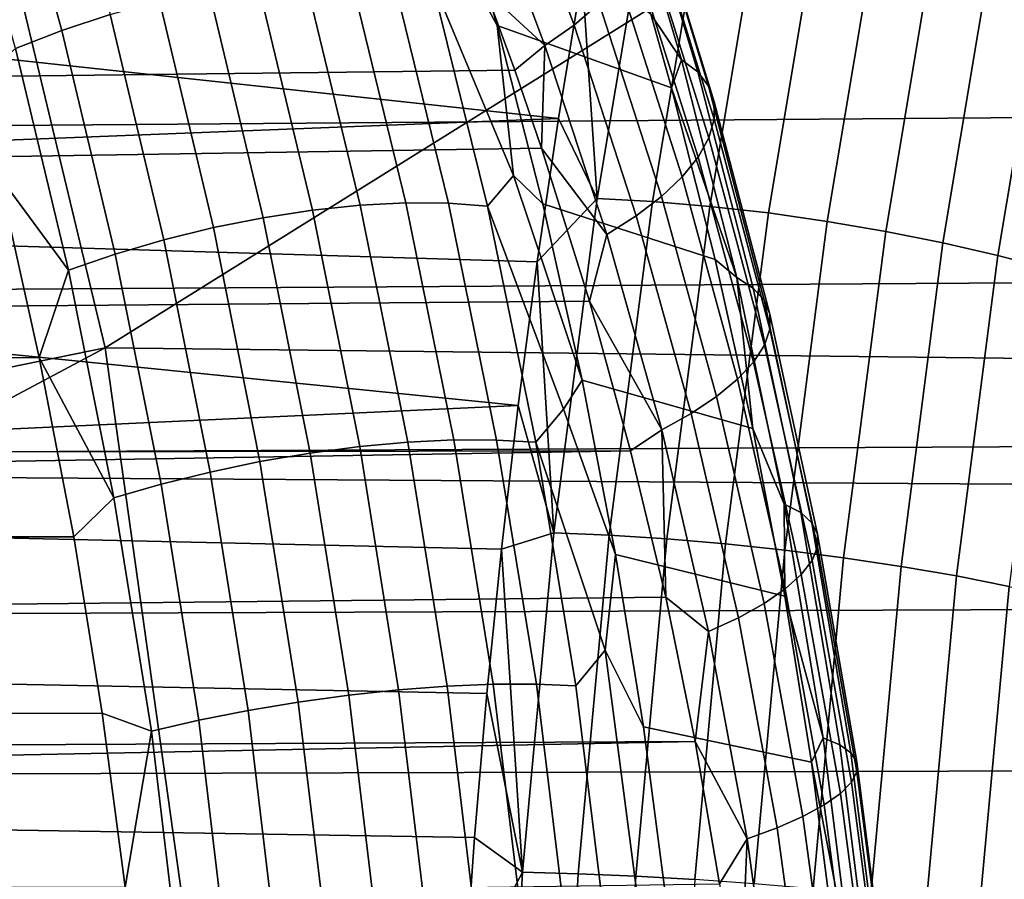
# Model space of a CAD drawing. Header units: metres. Extents: x -240 to 45, y -77 to 27.
# Tile 467 of 656: x -175.002 to -174.015, y 0.683 to 1.545. Entities that reach past the tile are written whole.
import ezdxf

# ---------------------------------------------------------------- set-up
doc = ezdxf.new("R2010")
doc.units = ezdxf.units.M
doc.layers.add('solid_102011X2', color=7, linetype='CONTINUOUS')

msp = doc.modelspace()

# ---------------------------------------------------------------- linework, layer by layer
at = {"layer": 'solid_102011X2'}
for points in [[(-174.916351, 1.215851, 306.650604), (-175.068192, 1.848335, 306.537506), (-174.164612, 2.454018, 307.973633), (-173.934357, 1.828516, 308.15271)], [(-175.068192, 1.848335, 306.537506), (-174.916351, 1.215851, 306.650604), (-175.995819, 0.995659, 305.050751), (-176.035339, 1.228998, 305.020966)], [(-173.934357, 1.828516, 308.15271), (-173.782806, 1.202835, 308.263123), (-174.916351, 1.215851, 306.650604)], [(-174.971985, 1.769305, 283.766388), (-174.911285, 1.550498, 283.662933), (-174.95961, 1.534408, 283.668243), (-175.019928, 1.751701, 283.770172)], [(-175.019928, 1.751701, 283.770172), (-174.95961, 1.534408, 283.668243), (-175.006134, 1.516194, 283.679504), (-175.066071, 1.7317, 283.779816)], [(-174.51474, 1.724075, 284.659027), (-174.446198, 1.539781, 284.549377), (-174.421005, 1.561275, 284.524689), (-174.4897, 1.747387, 284.635895)], [(-174.369171, 1.550568, 284.124725), (-174.34848, 1.476639, 284.089844), (-174.523392, 1.539275, 283.838074), (-174.576141, 1.721355, 283.923889)], [(-174.564438, 1.615087, 283.840637), (-174.576141, 1.721355, 283.923889), (-174.523392, 1.539275, 283.838074)], [(-174.543716, 1.701725, 284.678192), (-174.475357, 1.519126, 284.570099), (-174.446198, 1.539781, 284.549377), (-174.51474, 1.724075, 284.659027)], [(-174.400635, 1.714751, 284.251282), (-174.338318, 1.505032, 284.141327), (-174.369171, 1.550568, 284.124725)], [(-174.384644, 1.700926, 284.286743), (-174.322159, 1.492828, 284.177338), (-174.338318, 1.505032, 284.141327), (-174.400635, 1.714751, 284.251282)], [(-174.543716, 1.701725, 284.678192), (-174.534454, 1.57413, 284.628387), (-174.475357, 1.519126, 284.570099)], [(-174.373795, 1.684885, 284.323242), (-174.311188, 1.478601, 284.214539), (-174.322159, 1.492828, 284.177338), (-174.384644, 1.700926, 284.286743)], [(-166.060898, 1.690207, 298.832428), (-177.630341, 1.580025, 305.817139), (-177.58905, 1.419041, 305.836487), (-165.963898, 1.509624, 298.827148)], [(-174.36821, 1.694246, 284.926331), (-174.423111, 1.365711, 284.836731), (-174.438004, 1.589363, 284.922028)], [(-174.31279, 1.690598, 284.904388), (-174.367599, 1.362748, 284.814941), (-174.423111, 1.365711, 284.836731), (-174.36821, 1.694246, 284.926331)], [(-174.255432, 1.684624, 284.888855), (-174.310059, 1.357896, 284.799744), (-174.367599, 1.362748, 284.814941), (-174.31279, 1.690598, 284.904388)], [(-174.368286, 1.666931, 284.360016), (-174.305588, 1.462621, 284.252197), (-174.311188, 1.478601, 284.214539), (-174.373795, 1.684885, 284.323242)], [(-174.19696, 1.676409, 284.880035), (-174.251312, 1.351226, 284.791351), (-174.310059, 1.357896, 284.799744), (-174.255432, 1.684624, 284.888855)], [(-174.138184, 1.66607, 284.878021), (-174.192215, 1.342831, 284.789856), (-174.251312, 1.351226, 284.791351), (-174.19696, 1.676409, 284.880035)], [(-174.368225, 1.647404, 284.396423), (-174.305496, 1.445192, 284.289642), (-174.305588, 1.462621, 284.252197), (-174.368286, 1.666931, 284.360016)], [(-174.079941, 1.653754, 284.882812), (-174.133591, 1.332832, 284.795288), (-174.192215, 1.342831, 284.789856), (-174.138184, 1.66607, 284.878021)], [(-181.182755, 1.518948, 288.603668), (-174.534454, 1.57413, 284.628387), (-174.565277, 1.654857, 284.676605), (-181.166351, 1.62298, 288.631012)], [(-174.023087, 1.639638, 284.894379), (-174.076294, 1.321371, 284.807556), (-174.133591, 1.332832, 284.795288), (-174.079941, 1.653754, 284.882812)], [(-174.373627, 1.626676, 284.431732), (-174.310883, 1.426644, 284.326172), (-174.305496, 1.445192, 284.289642), (-174.368225, 1.647404, 284.396423)], [(-173.968414, 1.623923, 284.912537), (-174.021118, 1.308612, 284.826538), (-174.076294, 1.321371, 284.807556), (-174.023087, 1.639638, 284.894379)], [(-173.454285, 1.611892, 349.708771), (-175.325302, 1.629919, 348.368286), (-175.359406, 1.087828, 348.409088), (-173.487473, 1.075796, 349.749573)], [(-174.384369, 1.605138, 284.465302), (-174.321686, 1.407329, 284.361053), (-174.310883, 1.426644, 284.326172), (-174.373627, 1.626676, 284.431732)], [(-173.916718, 1.606832, 284.937042), (-173.968887, 1.294737, 284.851898), (-174.021118, 1.308612, 284.826538), (-173.968414, 1.623923, 284.912537)], [(-174.4617, 1.44593, 284.88327), (-175.119507, 1.516961, 285.304077), (-175.103119, 1.614111, 285.33136), (-174.438004, 1.589363, 284.922028)], [(-174.589401, 1.586822, 283.786926), (-174.564438, 1.615087, 283.840637), (-174.523392, 1.539275, 283.838074), (-174.506744, 1.388839, 283.740875)], [(-174.400269, 1.583199, 284.49649), (-174.337662, 1.387612, 284.393646), (-174.321686, 1.407329, 284.361053), (-174.384369, 1.605138, 284.465302)], [(-174.670593, 1.591291, 283.724976), (-174.614899, 1.361359, 283.62793), (-174.660583, 1.359029, 283.604889), (-174.715927, 1.588947, 283.701263)], [(-174.628189, 1.590579, 283.753693), (-174.572159, 1.361014, 283.656158), (-174.614899, 1.361359, 283.62793), (-174.670593, 1.591291, 283.724976)], [(-174.589401, 1.586822, 283.786926), (-174.533081, 1.357999, 283.689117), (-174.572159, 1.361014, 283.656158), (-174.628189, 1.590579, 283.753693)], [(-174.763458, 1.583583, 283.682953), (-174.708481, 1.354063, 283.587463), (-174.757797, 1.346541, 283.575897), (-174.812393, 1.575289, 283.670349)], [(-174.715927, 1.588947, 283.701263), (-174.660583, 1.359029, 283.604889), (-174.708481, 1.354063, 283.587463), (-174.763458, 1.583583, 283.682953)], [(-174.506744, 1.388839, 283.740875), (-174.533081, 1.357999, 283.689117), (-174.589401, 1.586822, 283.786926)], [(-174.423111, 1.365711, 284.836731), (-174.4617, 1.44593, 284.88327), (-174.438004, 1.589363, 284.922028)], [(-174.421005, 1.561275, 284.524689), (-174.358536, 1.367867, 284.423309), (-174.337662, 1.387612, 284.393646), (-174.400269, 1.583199, 284.49649)], [(-181.198059, 1.414794, 288.578217), (-174.505646, 1.494565, 284.583313), (-174.534454, 1.57413, 284.628387), (-181.182755, 1.518948, 288.603668)], [(-174.812393, 1.575289, 283.670349), (-174.757797, 1.346541, 283.575897), (-174.807724, 1.336587, 283.570374), (-174.861938, 1.5642, 283.663635)], [(-174.475357, 1.519126, 284.570099), (-174.534454, 1.57413, 284.628387), (-174.505646, 1.494565, 284.583313)], [(-174.861938, 1.5642, 283.663635), (-174.807724, 1.336587, 283.570374), (-174.857468, 1.324364, 283.571014), (-174.911285, 1.550498, 283.662933)], [(-174.446198, 1.539781, 284.549377), (-174.383896, 1.348469, 284.449524), (-174.358536, 1.367867, 284.423309), (-174.421005, 1.561275, 284.524689)], [(-174.911285, 1.550498, 283.662933), (-174.857468, 1.324364, 283.571014), (-174.906174, 1.310072, 283.577789), (-174.95961, 1.534408, 283.668243)], [(-174.338318, 1.505032, 284.141327), (-174.34848, 1.476639, 284.089844), (-174.369171, 1.550568, 284.124725)], [(-174.95961, 1.534408, 283.668243), (-174.906174, 1.310072, 283.577789), (-174.953064, 1.293947, 283.590607), (-175.006134, 1.516194, 283.679504)], [(-174.34848, 1.476639, 284.089844), (-174.30455, 1.304614, 284.015839), (-174.477585, 1.360323, 283.763794), (-174.523392, 1.539275, 283.838074)], [(-174.506744, 1.388839, 283.740875), (-174.523392, 1.539275, 283.838074), (-174.477585, 1.360323, 283.763794)], [(-174.475357, 1.519126, 284.570099), (-174.413269, 1.329786, 284.471741), (-174.383896, 1.348469, 284.449524), (-174.446198, 1.539781, 284.549377)], [(-174.4617, 1.44593, 284.88327), (-175.134827, 1.419641, 285.278564), (-175.119507, 1.516961, 285.304077)], [(-175.006134, 1.516194, 283.679504), (-174.953064, 1.293947, 283.590607), (-175.023193, 1.388715, 283.652039), (-175.046204, 1.481223, 283.690125)], [(-174.475357, 1.519126, 284.570099), (-174.505646, 1.494565, 284.583313), (-174.478775, 1.416187, 284.541321)], [(-174.475357, 1.519126, 284.570099), (-174.478775, 1.416187, 284.541321), (-174.413269, 1.329786, 284.471741)], [(-165.963898, 1.509624, 298.827148), (-177.58905, 1.419041, 305.836487), (-177.552429, 1.258762, 305.853577), (-165.879974, 1.332488, 298.822693)], [(-174.338318, 1.505032, 284.141327), (-174.282959, 1.2864, 284.043091), (-174.34848, 1.476639, 284.089844)], [(-174.322159, 1.492828, 284.177338), (-174.266647, 1.275912, 284.079559), (-174.282959, 1.2864, 284.043091), (-174.338318, 1.505032, 284.141327)], [(-181.212234, 1.3106, 288.554626), (-174.478775, 1.416187, 284.541321), (-174.505646, 1.494565, 284.583313), (-181.198059, 1.414794, 288.578217)], [(-174.311188, 1.478601, 284.214539), (-174.255569, 1.263634, 284.117401), (-174.266647, 1.275912, 284.079559), (-174.322159, 1.492828, 284.177338)], [(-174.282959, 1.2864, 284.043091), (-174.30455, 1.304614, 284.015839), (-174.34848, 1.476639, 284.089844)], [(-174.305588, 1.462621, 284.252197), (-174.249908, 1.249799, 284.155914), (-174.255569, 1.263634, 284.117401), (-174.311188, 1.478601, 284.214539)], [(-174.305496, 1.445192, 284.289642), (-174.249786, 1.234669, 284.194336), (-174.249908, 1.249799, 284.155914), (-174.305588, 1.462621, 284.252197)], [(-174.4617, 1.44593, 284.88327), (-174.483093, 1.302176, 284.848297), (-175.149109, 1.322212, 285.254822), (-175.134827, 1.419641, 285.278564)], [(-174.423111, 1.365711, 284.836731), (-174.483093, 1.302176, 284.848297), (-174.4617, 1.44593, 284.88327)], [(-174.310883, 1.426644, 284.326172), (-174.255203, 1.21853, 284.231995), (-174.249786, 1.234669, 284.194336), (-174.305496, 1.445192, 284.289642)], [(-174.321686, 1.407329, 284.361053), (-174.266068, 1.20169, 284.268097), (-174.255203, 1.21853, 284.231995), (-174.310883, 1.426644, 284.326172)], [(-181.225266, 1.206326, 288.532928), (-174.43074, 1.262685, 284.466034), (-174.478775, 1.416187, 284.541321), (-181.212234, 1.3106, 288.554626)], [(-174.413269, 1.329786, 284.471741), (-174.478775, 1.416187, 284.541321), (-174.43074, 1.262685, 284.466034)], [(-174.337662, 1.387612, 284.393646), (-174.28215, 1.184466, 284.302032), (-174.266068, 1.20169, 284.268097), (-174.321686, 1.407329, 284.361053)], [(-175.023193, 1.388715, 283.652039), (-174.98233, 1.206138, 283.584351), (-185.714188, 1.158017, 290.022369), (-185.712097, 1.324636, 290.058716)], [(-174.953064, 1.293947, 283.590607), (-174.98233, 1.206138, 283.584351), (-175.023193, 1.388715, 283.652039)], [(-174.533081, 1.357999, 283.689117), (-174.506744, 1.388839, 283.740875), (-174.438065, 1.183609, 283.69989), (-174.45665, 1.154513, 283.654114)], [(-174.506744, 1.388839, 283.740875), (-174.477585, 1.360323, 283.763794), (-174.438065, 1.183609, 283.69989)], [(-174.358536, 1.367867, 284.423309), (-174.303162, 1.167186, 284.333099), (-174.28215, 1.184466, 284.302032), (-174.337662, 1.387612, 284.393646)], [(-174.423111, 1.365711, 284.836731), (-174.466461, 1.030438, 284.766022), (-174.483093, 1.302176, 284.848297)], [(-174.367599, 1.362748, 284.814941), (-174.410843, 1.028188, 284.744385), (-174.466461, 1.030438, 284.766022), (-174.423111, 1.365711, 284.836731)], [(-174.310059, 1.357896, 284.799744), (-174.353149, 1.024506, 284.729431), (-174.410843, 1.028188, 284.744385), (-174.367599, 1.362748, 284.814941)], [(-174.383896, 1.348469, 284.449524), (-174.328705, 1.150176, 284.360748), (-174.303162, 1.167186, 284.333099), (-174.358536, 1.367867, 284.423309)], [(-174.708481, 1.354063, 283.587463), (-174.661072, 1.116997, 283.505035), (-174.710739, 1.110448, 283.494415), (-174.757797, 1.346541, 283.575897)], [(-174.660583, 1.359029, 283.604889), (-174.612839, 1.121399, 283.521667), (-174.661072, 1.116997, 283.505035), (-174.708481, 1.354063, 283.587463)], [(-174.614899, 1.361359, 283.62793), (-174.566833, 1.123582, 283.544067), (-174.612839, 1.121399, 283.521667), (-174.660583, 1.359029, 283.604889)], [(-174.572159, 1.361014, 283.656158), (-174.523804, 1.123509, 283.571838), (-174.566833, 1.123582, 283.544067), (-174.614899, 1.361359, 283.62793)], [(-174.533081, 1.357999, 283.689117), (-174.484451, 1.121182, 283.604553), (-174.523804, 1.123509, 283.571838), (-174.572159, 1.361014, 283.656158)], [(-174.45665, 1.154513, 283.654114), (-174.484451, 1.121182, 283.604553), (-174.533081, 1.357999, 283.689117)], [(-174.30455, 1.304614, 284.015839), (-174.266815, 1.13492, 283.952362), (-174.438065, 1.183609, 283.69989), (-174.477585, 1.360323, 283.763794)], [(-174.251312, 1.351226, 284.791351), (-174.294205, 1.019443, 284.721375), (-174.353149, 1.024506, 284.729431), (-174.310059, 1.357896, 284.799744)], [(-174.757797, 1.346541, 283.575897), (-174.710739, 1.110448, 283.494415), (-174.761047, 1.101858, 283.490021), (-174.807724, 1.336587, 283.570374)], [(-174.413269, 1.329786, 284.471741), (-174.358292, 1.133761, 284.38443), (-174.328705, 1.150176, 284.360748), (-174.383896, 1.348469, 284.449524)], [(-174.192215, 1.342831, 284.789856), (-174.234833, 1.013072, 284.720306), (-174.294205, 1.019443, 284.721375), (-174.251312, 1.351226, 284.791351)], [(-174.133591, 1.332832, 284.795288), (-174.175903, 1.005483, 284.726257), (-174.234833, 1.013072, 284.720306), (-174.192215, 1.342831, 284.789856)], [(-174.807724, 1.336587, 283.570374), (-174.761047, 1.101858, 283.490021), (-174.811142, 1.091369, 283.491882), (-174.857468, 1.324364, 283.571014)], [(-174.076294, 1.321371, 284.807556), (-174.118256, 0.996786, 284.739105), (-174.175903, 1.005483, 284.726257), (-174.133591, 1.332832, 284.795288)], [(-165.879974, 1.332488, 298.822693), (-177.552429, 1.258762, 305.853577), (-177.52037, 1.099172, 305.8685), (-165.807587, 1.157316, 298.818848)], [(-174.857468, 1.324364, 283.571014), (-174.811142, 1.091369, 283.491882), (-174.860214, 1.079153, 283.5), (-174.906174, 1.310072, 283.577789)], [(-174.413269, 1.329786, 284.471741), (-174.43074, 1.262685, 284.466034), (-174.358292, 1.133761, 284.38443)], [(-174.502182, 1.158134, 284.817078), (-175.162338, 1.224663, 285.232819), (-175.149109, 1.322212, 285.254822), (-174.483093, 1.302176, 284.848297)], [(-174.021118, 1.308612, 284.826538), (-174.062683, 0.987103, 284.758728), (-174.118256, 0.996786, 284.739105), (-174.076294, 1.321371, 284.807556)], [(-174.906174, 1.310072, 283.577789), (-174.860214, 1.079153, 283.5), (-174.907455, 1.06541, 283.514221), (-174.953064, 1.293947, 283.590607)], [(-174.282959, 1.2864, 284.043091), (-174.266815, 1.13492, 283.952362), (-174.30455, 1.304614, 284.015839)], [(-173.968887, 1.294737, 284.851898), (-174.01001, 0.976574, 284.784821), (-174.062683, 0.987103, 284.758728), (-174.021118, 1.308612, 284.826538)], [(-174.953064, 1.293947, 283.590607), (-174.907455, 1.06541, 283.514221), (-174.98233, 1.206138, 283.584351)], [(-174.466461, 1.030438, 284.766022), (-174.502182, 1.158134, 284.817078), (-174.483093, 1.302176, 284.848297)], [(-174.282959, 1.2864, 284.043091), (-174.235352, 1.059308, 283.95816), (-174.266815, 1.13492, 283.952362)], [(-174.266647, 1.275912, 284.079559), (-174.218918, 1.05063, 283.995026), (-174.235352, 1.059308, 283.95816), (-174.282959, 1.2864, 284.043091)], [(-174.255569, 1.263634, 284.117401), (-174.207748, 1.040431, 284.033478), (-174.218918, 1.05063, 283.995026), (-174.266647, 1.275912, 284.079559)], [(-181.237198, 1.101943, 288.513062), (-174.389496, 1.112783, 284.401245), (-174.43074, 1.262685, 284.466034), (-181.225266, 1.206326, 288.532928)], [(-174.358292, 1.133761, 284.38443), (-174.43074, 1.262685, 284.466034), (-174.389496, 1.112783, 284.401245)], [(-174.249908, 1.249799, 284.155914), (-174.202042, 1.028903, 284.072723), (-174.207748, 1.040431, 284.033478), (-174.255569, 1.263634, 284.117401)], [(-174.249786, 1.234669, 284.194336), (-174.20192, 1.016267, 284.112061), (-174.202042, 1.028903, 284.072723), (-174.249908, 1.249799, 284.155914)], [(-174.255203, 1.21853, 284.231995), (-174.207367, 1.00276, 284.150696), (-174.20192, 1.016267, 284.112061), (-174.249786, 1.234669, 284.194336)], [(-174.502182, 1.158134, 284.817078), (-175.174515, 1.126973, 285.212524), (-175.162338, 1.224663, 285.232819)], [(-175.995819, 0.995659, 305.050751), (-174.916351, 1.215851, 306.650604), (-175.953949, 0.663307, 305.082214)], [(-175.953949, 0.663307, 305.082214), (-174.916351, 1.215851, 306.650604), (-174.82782, 0.583031, 306.716003), (-175.94693, 0.589363, 305.087494)], [(-174.916351, 1.215851, 306.650604), (-173.782806, 1.202835, 308.263123), (-173.694443, 0.576796, 308.326965), (-174.82782, 0.583031, 306.716003)], [(-174.266068, 1.20169, 284.268097), (-174.218307, 0.98864, 284.187958), (-174.207367, 1.00276, 284.150696), (-174.255203, 1.21853, 284.231995)], [(-174.98233, 1.206138, 283.584351), (-174.947784, 1.026507, 283.527222), (-185.715958, 0.991645, 289.991028), (-185.714188, 1.158017, 290.022369)], [(-174.907455, 1.06541, 283.514221), (-174.947784, 1.026507, 283.527222), (-174.98233, 1.206138, 283.584351)], [(-174.28215, 1.184466, 284.302032), (-174.234497, 0.974173, 284.223083), (-174.218307, 0.98864, 284.187958), (-174.266068, 1.20169, 284.268097)], [(-174.45665, 1.154513, 283.654114), (-174.438065, 1.183609, 283.69989), (-174.404449, 1.00879, 283.645721)], [(-174.266815, 1.13492, 283.952362), (-174.234772, 0.966951, 283.898621), (-174.404449, 1.00879, 283.645721), (-174.438065, 1.183609, 283.69989)], [(-174.303162, 1.167186, 284.333099), (-174.255661, 0.959635, 284.255432), (-174.234497, 0.974173, 284.223083), (-174.28215, 1.184466, 284.302032)], [(-174.328705, 1.150176, 284.360748), (-174.281387, 0.9453, 284.284393), (-174.255661, 0.959635, 284.255432), (-174.303162, 1.167186, 284.333099)], [(-165.807587, 1.157316, 298.818848), (-177.52037, 1.099172, 305.8685), (-177.492798, 0.940262, 305.881256), (-165.746399, 0.984705, 298.815582)], [(-174.502182, 1.158134, 284.817078), (-174.518997, 1.013871, 284.789612), (-175.185684, 1.029196, 285.19397), (-175.174515, 1.126973, 285.212524)], [(-174.466461, 1.030438, 284.766022), (-174.518997, 1.013871, 284.789612), (-174.502182, 1.158134, 284.817078)], [(-174.484451, 1.121182, 283.604553), (-174.45665, 1.154513, 283.654114), (-174.404449, 1.00879, 283.645721), (-174.414948, 0.91264, 283.581818)], [(-174.358292, 1.133761, 284.38443), (-174.311188, 0.931441, 284.309418), (-174.281387, 0.9453, 284.284393), (-174.328705, 1.150176, 284.360748)], [(-174.358292, 1.133761, 284.38443), (-174.389496, 1.112783, 284.401245), (-174.354279, 0.96576, 284.345886)], [(-174.358292, 1.133761, 284.38443), (-174.354279, 0.96576, 284.345886), (-174.311188, 0.931441, 284.309418)], [(-174.235352, 1.059308, 283.95816), (-174.234772, 0.966951, 283.898621), (-174.266815, 1.13492, 283.952362)], [(-174.661072, 1.116997, 283.505035), (-174.622009, 0.873013, 283.437103), (-174.671997, 0.867655, 283.427338), (-174.710739, 1.110448, 283.494415)], [(-174.612839, 1.121399, 283.521667), (-174.573471, 0.876665, 283.453033), (-174.622009, 0.873013, 283.437103), (-174.661072, 1.116997, 283.505035)], [(-174.566833, 1.123582, 283.544067), (-174.527191, 0.878551, 283.474854), (-174.573471, 0.876665, 283.453033), (-174.612839, 1.121399, 283.521667)], [(-174.523804, 1.123509, 283.571838), (-174.483902, 0.878642, 283.502228), (-174.527191, 0.878551, 283.474854), (-174.566833, 1.123582, 283.544067)], [(-174.484451, 1.121182, 283.604553), (-174.444336, 0.876934, 283.534698), (-174.483902, 0.878642, 283.502228), (-174.523804, 1.123509, 283.571838)], [(-174.414948, 0.91264, 283.581818), (-174.444336, 0.876934, 283.534698), (-174.484451, 1.121182, 283.604553)], [(-181.257797, 0.892795, 288.47879), (-174.354279, 0.96576, 284.345886), (-174.389496, 1.112783, 284.401245), (-181.248047, 0.997429, 288.495026)], [(-181.237198, 1.101943, 288.513062), (-181.248047, 0.997429, 288.495026), (-174.389496, 1.112783, 284.401245)], [(-174.710739, 1.110448, 283.494415), (-174.671997, 0.867655, 283.427338), (-174.722626, 0.86068, 283.423889), (-174.761047, 1.101858, 283.490021)], [(-174.761047, 1.101858, 283.490021), (-174.722626, 0.86068, 283.423889), (-174.773041, 0.852202, 283.426819), (-174.811142, 1.091369, 283.491882)], [(-173.487473, 1.075796, 349.749573), (-175.359406, 1.087828, 348.409088), (-175.379883, 0.54406, 348.433594), (-173.507385, 0.538043, 349.774048)], [(-174.811142, 1.091369, 283.491882), (-174.773041, 0.852202, 283.426819), (-174.822433, 0.842359, 283.436096), (-174.860214, 1.079153, 283.5)], [(-174.860214, 1.079153, 283.5), (-174.822433, 0.842359, 283.436096), (-174.869995, 0.831313, 283.451538), (-174.907455, 1.06541, 283.514221)], [(-174.907455, 1.06541, 283.514221), (-174.869995, 0.831313, 283.451538), (-174.91922, 0.849536, 283.480072), (-174.947784, 1.026507, 283.527222)], [(-174.235352, 1.059308, 283.95816), (-174.196228, 0.824638, 283.888184), (-174.234772, 0.966951, 283.898621)], [(-174.218918, 1.05063, 283.995026), (-174.179703, 0.817853, 283.925415), (-174.196228, 0.824638, 283.888184), (-174.235352, 1.059308, 283.95816)], [(-174.207748, 1.040431, 284.033478), (-174.168472, 0.809849, 283.964355), (-174.179703, 0.817853, 283.925415), (-174.218918, 1.05063, 283.995026)], [(-174.202042, 1.028903, 284.072723), (-174.16275, 0.800777, 284.004242), (-174.168472, 0.809849, 283.964355), (-174.207748, 1.040431, 284.033478)], [(-174.533524, 0.869376, 284.765869), (-175.200485, 0.882381, 285.169342), (-175.185684, 1.029196, 285.19397), (-174.518997, 1.013871, 284.789612)], [(-174.466461, 1.030438, 284.766022), (-174.497772, 0.689942, 284.714966), (-174.518997, 1.013871, 284.789612)], [(-174.410843, 1.028188, 284.744385), (-174.442093, 0.688429, 284.693451), (-174.497772, 0.689942, 284.714966), (-174.466461, 1.030438, 284.766022)], [(-174.353149, 1.024506, 284.729431), (-174.384277, 0.685952, 284.67868), (-174.442093, 0.688429, 284.693451), (-174.410843, 1.028188, 284.744385)], [(-174.20192, 1.016267, 284.112061), (-174.162628, 0.79081, 284.044312), (-174.16275, 0.800777, 284.004242), (-174.202042, 1.028903, 284.072723)], [(-174.947784, 1.026507, 283.527222), (-174.91922, 0.849536, 283.480072), (-185.717422, 0.825627, 289.964661), (-185.715958, 0.991645, 289.991028)], [(-174.294205, 1.019443, 284.721375), (-174.32518, 0.682547, 284.670837), (-174.384277, 0.685952, 284.67868), (-174.353149, 1.024506, 284.729431)], [(-174.234833, 1.013072, 284.720306), (-174.265625, 0.678263, 284.670074), (-174.32518, 0.682547, 284.670837), (-174.294205, 1.019443, 284.721375)], [(-174.497772, 0.689942, 284.714966), (-174.533524, 0.869376, 284.765869), (-174.518997, 1.013871, 284.789612)], [(-174.414948, 0.91264, 283.581818), (-174.404449, 1.00879, 283.645721), (-174.376511, 0.835636, 283.600769)], [(-174.234772, 0.966951, 283.898621), (-174.208145, 0.800324, 283.854065), (-174.376511, 0.835636, 283.600769), (-174.404449, 1.00879, 283.645721)], [(-174.175903, 1.005483, 284.726257), (-174.206467, 0.67316, 284.676392), (-174.265625, 0.678263, 284.670074), (-174.234833, 1.013072, 284.720306)], [(-174.207367, 1.00276, 284.150696), (-174.168121, 0.780136, 284.083832), (-174.162628, 0.79081, 284.044312), (-174.20192, 1.016267, 284.112061)], [(-174.218307, 0.98864, 284.187958), (-174.179123, 0.768957, 284.12207), (-174.168121, 0.780136, 284.083832), (-174.207367, 1.00276, 284.150696)], [(-174.118256, 0.996786, 284.739105), (-174.148544, 0.667312, 284.689697), (-174.206467, 0.67316, 284.676392), (-174.175903, 1.005483, 284.726257)], [(-174.234497, 0.974173, 284.223083), (-174.195435, 0.757486, 284.158234), (-174.179123, 0.768957, 284.12207), (-174.218307, 0.98864, 284.187958)], [(-174.062683, 0.987103, 284.758728), (-174.092697, 0.660801, 284.709778), (-174.148544, 0.667312, 284.689697), (-174.118256, 0.996786, 284.739105)], [(-165.746399, 0.984705, 298.815582), (-177.492798, 0.940262, 305.881256), (-177.46962, 0.78202, 305.891937), (-165.695801, 0.814282, 298.812866)], [(-174.01001, 0.976574, 284.784821), (-174.039703, 0.653721, 284.736389), (-174.092697, 0.660801, 284.709778), (-174.062683, 0.987103, 284.758728)], [(-174.255661, 0.959635, 284.255432), (-174.216736, 0.745941, 284.191681), (-174.195435, 0.757486, 284.158234), (-174.234497, 0.974173, 284.223083)], [(-173.960968, 0.965348, 284.816986), (-173.990326, 0.646172, 284.769104), (-174.039703, 0.653721, 284.736389), (-174.01001, 0.976574, 284.784821)], [(-181.266449, 0.788035, 288.464386), (-174.324646, 0.821127, 284.299255), (-174.354279, 0.96576, 284.345886), (-181.257797, 0.892795, 288.47879)], [(-174.311188, 0.931441, 284.309418), (-174.354279, 0.96576, 284.345886), (-174.324646, 0.821127, 284.299255)], [(-174.281387, 0.9453, 284.284393), (-174.24263, 0.734539, 284.221771), (-174.216736, 0.745941, 284.191681), (-174.255661, 0.959635, 284.255432)], [(-174.196228, 0.824638, 283.888184), (-174.208145, 0.800324, 283.854065), (-174.234772, 0.966951, 283.898621)], [(-174.311188, 0.931441, 284.309418), (-174.272629, 0.723497, 284.247955), (-174.24263, 0.734539, 284.221771), (-174.281387, 0.9453, 284.284393)], [(-174.311188, 0.931441, 284.309418), (-174.324646, 0.821127, 284.299255), (-174.272629, 0.723497, 284.247955)], [(-174.414948, 0.91264, 283.581818), (-174.382431, 0.66419, 283.525421), (-174.413498, 0.62636, 283.481018), (-174.444336, 0.876934, 283.534698)], [(-174.382431, 0.66419, 283.525421), (-174.414948, 0.91264, 283.581818), (-174.376511, 0.835636, 283.600769), (-174.354095, 0.664139, 283.564667)], [(-174.545807, 0.724744, 284.745819), (-175.212982, 0.735365, 285.148529), (-175.200485, 0.882381, 285.169342), (-174.533524, 0.869376, 284.765869)], [(-174.622009, 0.873013, 283.437103), (-174.592041, 0.623161, 283.384979), (-174.642288, 0.619191, 283.375916), (-174.671997, 0.867655, 283.427338)], [(-174.573471, 0.876665, 283.453033), (-174.543259, 0.625898, 283.40033), (-174.592041, 0.623161, 283.384979), (-174.622009, 0.873013, 283.437103)], [(-174.527191, 0.878551, 283.474854), (-174.496735, 0.627355, 283.421722), (-174.543259, 0.625898, 283.40033), (-174.573471, 0.876665, 283.453033)], [(-174.497772, 0.689942, 284.714966), (-174.545807, 0.724744, 284.745819), (-174.533524, 0.869376, 284.765869)], [(-174.483902, 0.878642, 283.502228), (-174.453247, 0.62751, 283.448761), (-174.496735, 0.627355, 283.421722), (-174.527191, 0.878551, 283.474854)], [(-174.444336, 0.876934, 283.534698), (-174.413498, 0.62636, 283.481018), (-174.453247, 0.62751, 283.448761), (-174.483902, 0.878642, 283.502228)], [(-174.722626, 0.86068, 283.423889), (-174.693176, 0.614052, 283.37326), (-174.743866, 0.607828, 283.377045), (-174.773041, 0.852202, 283.426819)], [(-174.671997, 0.867655, 283.427338), (-174.642288, 0.619191, 283.375916), (-174.693176, 0.614052, 283.37326), (-174.722626, 0.86068, 283.423889)], [(-174.91922, 0.849536, 283.480072), (-174.896378, 0.6749, 283.442322), (-185.718582, 0.659877, 289.943146), (-185.717422, 0.825627, 289.964661)], [(-174.869995, 0.831313, 283.451538), (-174.896378, 0.6749, 283.442322), (-174.91922, 0.849536, 283.480072)], [(-174.773041, 0.852202, 283.426819), (-174.743866, 0.607828, 283.377045), (-174.793533, 0.600622, 283.387268), (-174.822433, 0.842359, 283.436096)], [(-174.822433, 0.842359, 283.436096), (-174.793533, 0.600622, 283.387268), (-174.841354, 0.592551, 283.403687), (-174.869995, 0.831313, 283.451538)], [(-174.869995, 0.831313, 283.451538), (-174.841354, 0.592551, 283.403687), (-174.896378, 0.6749, 283.442322)], [(-174.208145, 0.800324, 283.854065), (-174.186707, 0.63486, 283.818268), (-174.354095, 0.664139, 283.564667), (-174.376511, 0.835636, 283.600769)], [(-181.280518, 0.578048, 288.440979), (-174.300201, 0.678413, 284.260773), (-174.324646, 0.821127, 284.299255), (-181.274033, 0.683134, 288.451782)], [(-181.266449, 0.788035, 288.464386), (-181.274033, 0.683134, 288.451782), (-174.324646, 0.821127, 284.299255)], [(-174.272629, 0.723497, 284.247955), (-174.324646, 0.821127, 284.299255), (-174.300201, 0.678413, 284.260773)], [(-174.196228, 0.824638, 283.888184), (-174.166351, 0.583462, 283.834717), (-174.208145, 0.800324, 283.854065)], [(-174.179703, 0.817853, 283.925415), (-174.14975, 0.578644, 283.872223), (-174.166351, 0.583462, 283.834717), (-174.196228, 0.824638, 283.888184)], [(-165.695801, 0.814282, 298.812866), (-177.46962, 0.78202, 305.891937), (-177.45076, 0.624427, 305.900574), (-165.655228, 0.645665, 298.810669)], [(-174.168472, 0.809849, 283.964355), (-174.138474, 0.572938, 283.91153), (-174.14975, 0.578644, 283.872223), (-174.179703, 0.817853, 283.925415)], [(-174.16275, 0.800777, 284.004242), (-174.132721, 0.566455, 283.951935), (-174.138474, 0.572938, 283.91153), (-174.168472, 0.809849, 283.964355)], [(-174.166351, 0.583462, 283.834717), (-174.186707, 0.63486, 283.818268), (-174.208145, 0.800324, 283.854065)], [(-174.162628, 0.79081, 284.044312), (-174.132614, 0.559317, 283.992615), (-174.132721, 0.566455, 283.951935), (-174.16275, 0.800777, 284.004242)], [(-174.168121, 0.780136, 284.083832), (-174.138153, 0.551658, 284.032806), (-174.132614, 0.559317, 283.992615), (-174.162628, 0.79081, 284.044312)], [(-174.179123, 0.768957, 284.12207), (-174.149231, 0.543625, 284.071808), (-174.138153, 0.551658, 284.032806), (-174.168121, 0.780136, 284.083832)], [(-174.195435, 0.757486, 284.158234), (-174.165634, 0.535369, 284.108795), (-174.149231, 0.543625, 284.071808), (-174.179123, 0.768957, 284.12207)], [(-174.216736, 0.745941, 284.191681), (-174.187057, 0.527048, 284.143127), (-174.165634, 0.535369, 284.108795), (-174.195435, 0.757486, 284.158234)], [(-174.24263, 0.734539, 284.221771), (-174.213089, 0.518818, 284.174103), (-174.187057, 0.527048, 284.143127), (-174.216736, 0.745941, 284.191681)], [(-174.555832, 0.579937, 284.729401), (-175.223175, 0.588254, 285.131561), (-175.212982, 0.735365, 285.148529), (-174.545807, 0.724744, 284.745819)], [(-174.272629, 0.723497, 284.247955), (-174.24324, 0.510836, 284.201202), (-174.213089, 0.518818, 284.174103), (-174.24263, 0.734539, 284.221771)], [(-174.497772, 0.689942, 284.714966), (-174.555832, 0.579937, 284.729401), (-174.545807, 0.724744, 284.745819)], [(-174.272629, 0.723497, 284.247955), (-174.300201, 0.678413, 284.260773), (-174.280579, 0.537295, 284.22995)], [(-174.272629, 0.723497, 284.247955), (-174.280579, 0.537295, 284.22995), (-174.24324, 0.510836, 284.201202)], [(-174.497772, 0.689942, 284.714966), (-174.516693, 0.345877, 284.684082), (-174.555832, 0.579937, 284.729401)], [(-174.442093, 0.688429, 284.693451), (-174.460968, 0.345116, 284.662628), (-174.516693, 0.345877, 284.684082), (-174.497772, 0.689942, 284.714966)], [(-174.384277, 0.685952, 284.67868), (-174.403107, 0.343871, 284.64798), (-174.460968, 0.345116, 284.662628), (-174.442093, 0.688429, 284.693451)], [(-174.32518, 0.682547, 284.670837), (-174.343903, 0.34216, 284.640289), (-174.403107, 0.343871, 284.64798), (-174.384277, 0.685952, 284.67868)]]:
    msp.add_3dface(points, dxfattribs=at)

doc.saveas('drawing.dxf')
